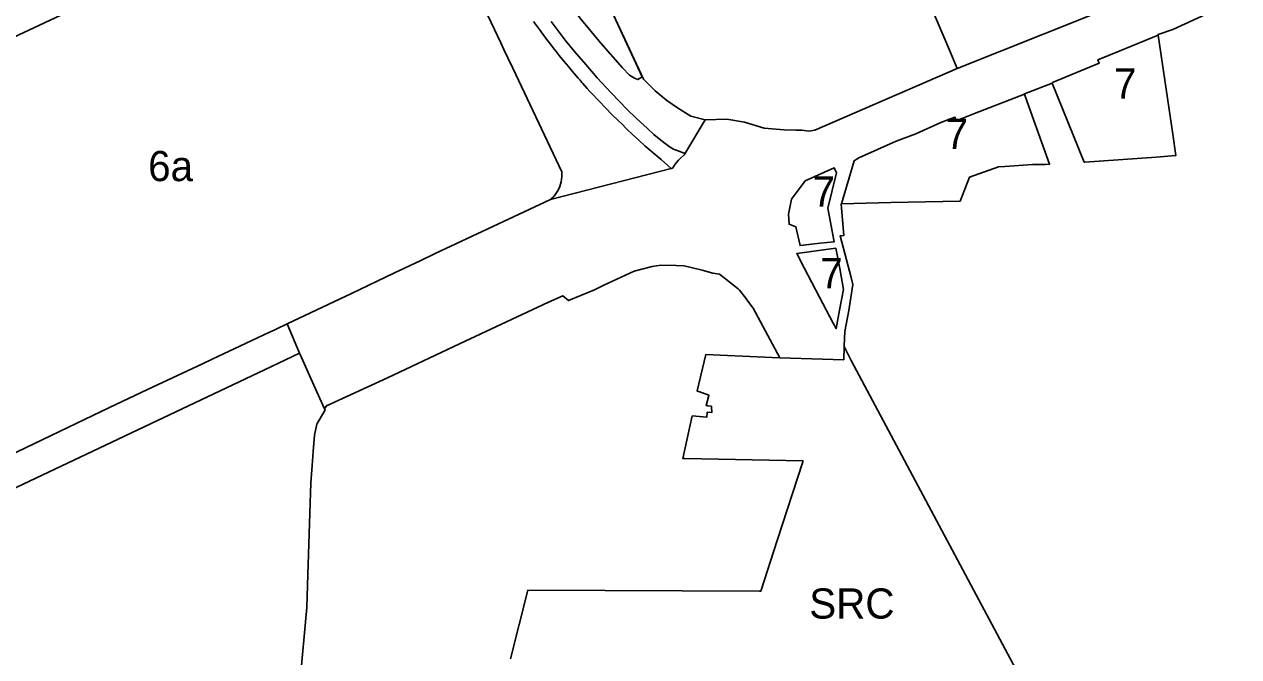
# Model space of a CAD drawing. Extents: x 598968 to 613553, y 4409678 to 4430833.
# Drawn here: x 606652.7 to 607135.3, y 4415642.7 to 4415894.2 of the extents above; entities that cross this region are included whole.
import ezdxf

# ---------------------------------------------------------------- set-up
doc = ezdxf.new("R2010")
doc.units = 0
for name, color, linetype in [('1', 7, 'Continuous'), ('Polígon industrial de Maó (naus i rafals) - ANNEX III D', 7, 'Continuous'), ('Sòl Rústic Comú', 7, 'Continuous'), ('ZONA 7. CONJUNTS AMB ORDENACIONS ESPECÍFIQUES', 7, 'Continuous')]:
    doc.layers.add(name, color=color, linetype=linetype)

msp = doc.modelspace()

# ---------------------------------------------------------------- linework, layer by layer
at = {"layer": '1'}
for points in [[(607110.2065, 4415911.3281), (607113.6664, 4415918.778), (607097.3761, 4415958.2595), (607092.0499, 4415970.4635), (607081.6516, 4415995.586), (607073.4465, 4416015.6662), (607067.4679, 4416030.4889), (607051.7237, 4416069.9827), (607045.5148, 4416075.7828), (607037.7337, 4416078.941), (607029.9818, 4416079.2197), (606961.158, 4416060.5288), (606944.4979, 4416055.9334), (606944.5388, 4416055.8389), (606966.1493, 4416005.9008), (606967.0993, 4416003.7062), (606967.5236, 4416002.7249), (606967.5503, 4416002.6632), (606967.5525, 4416002.6581), (606969.5631, 4416003.7024), (606987.0791, 4415962.388), (606988.5066, 4415959.0211), (607020.7361, 4415883.0016), (607023.4212, 4415876.6782)], [(607023.4212, 4415876.6782), (607020.7361, 4415883.0016), (606988.5066, 4415959.0211), (606879.7162, 4415913.4759), (606879.7081, 4415913.4723), (606881.9616, 4415908.6047), (606898.7379, 4415872.3678), (606903.4141, 4415867.7979), (606908.0976, 4415863.9135), (606912.2966, 4415860.954), (606917.6078, 4415857.6237), (606923.2977, 4415856.1838), (606931.8776, 4415856.454), (606938.8975, 4415855.3341), (606946.6975, 4415852.9143), (606954.7074, 4415852.2644), (606959.4073, 4415852.136), (606961.6873, 4415852.1346), (606964.5272, 4415851.7146), (606966.8572, 4415852.0547), (607023.4535, 4415876.5942), (607023.4564, 4415876.5954)], [(606879.7162, 4415913.4759), (606879.704, 4415913.5024), (606879.6721, 4415913.5716), (606861.9105, 4415952.1049), (606851.0275, 4415946.9928), (606850.4017, 4415946.6938), (606850.9751, 4415945.3178), (606850.9934, 4415945.2746), (606849.9158, 4415944.8253), (606849.7456, 4415945.2432), (606849.3731, 4415946.1081), (606844.3294, 4415943.843), (606848.1594, 4415935.4931), (606856.8294, 4415920.7034), (606864.0394, 4415909.5937), (606873.4693, 4415896.734), (606881.7564, 4415886.6869), (606890.4292, 4415876.9144), (606893.2592, 4415873.9645), (606895.2092, 4415872.7246), (606896.5125, 4415872.2034), (606898.2179, 4415873.3372), (606881.9616, 4415908.6047), (606879.7081, 4415913.4723)], [(606974.4872, 4415837.185), (606975.4372, 4415835.1799), (606972.0173, 4415821.0151), (606974.5973, 4415807.7553), (606968.9395, 4415807.1108), (606961.0214, 4415806.1979), (606959.2775, 4415813.675), (606956.5975, 4415814.6949), (606956.4375, 4415818.6749), (606957.5574, 4415824.7148), (606963.0573, 4415831.9048)], [(606959.6878, 4415803.0051), (606964.6121, 4415803.6897), (606967.4524, 4415804.0902), (606975.1473, 4415805.1753), (606976.8082, 4415797.1478), (606978.2573, 4415788.7256), (606976.6374, 4415780.5256), (606975.3374, 4415773.2157), (606974.0865, 4415775.342), (606968.6888, 4415785.6383), (606962.6008, 4415797.3928)]]:
    msp.add_lwpolyline(points, close=True, dxfattribs=at)
for points in [[(607110.2065, 4415911.3281), (607023.4212, 4415876.6782), (607023.4564, 4415876.5954), (607023.4535, 4415876.5942), (606966.8572, 4415852.0547), (606964.5272, 4415851.7146), (606961.6873, 4415852.1346), (606959.4073, 4415852.136), (606954.7074, 4415852.2644), (606946.6975, 4415852.9143), (606938.8975, 4415855.3341), (606931.8776, 4415856.454), (606923.2977, 4415856.1838), (606915.1697, 4415842.69), (606915.1771, 4415842.6293), (606915.1741, 4415842.5683), (606915.161, 4415842.5087), (606915.1379, 4415842.4521), (606915.1056, 4415842.4002), (606914.8341, 4415842.1952), (606913.5991, 4415841.1252), (606913.1391, 4415840.6752), (606912.6991, 4415840.1952), (606911.8491, 4415839.2102), (606911.3191, 4415838.5452), (606910.6491, 4415837.5802), (606910.2491, 4415836.9752), (606910.2115, 4415836.9278), (606910.1664, 4415836.8875), (606910.1151, 4415836.8554), (606910.0591, 4415836.8325), (606910, 4415836.8195), (606909.9396, 4415836.8167), (606909.8795, 4415836.8243), (606909.8217, 4415836.8419), (606909.7676, 4415836.8692), (606909.7191, 4415836.9052), (606861.7834, 4415824.5288), (606816.0039, 4415802.9982), (606810.014, 4415800.1781), (606799.7741, 4415795.358), (606782.6443, 4415787.0778), (606757.1148, 4415775.0313), (606762.0519, 4415763.4587), (606762.2916, 4415762.9236), (606766.5821, 4415753.3471), (606772.0121, 4415741.2268), (606772.7598, 4415742.4725), (606797.0245, 4415753.5978), (606825.6491, 4415767.1831), (606861.0587, 4415783.6535), (606866.6786, 4415786.2436), (606868.9786, 4415784.3437), (606879.3185, 4415788.6339), (606883.0254, 4415790.4856), (606895.0452, 4415796.0763), (606902.1614, 4415797.8929), (606905.6935, 4415798.36), (606911.7081, 4415798.2443), (606914.8738, 4415798.0977), (606922.1203, 4415796.3852), (606926.3794, 4415795.2954), (606929.0025, 4415794.8544), (606936.4078, 4415789.0251), (606936.5478, 4415788.9149), (606936.9156, 4415788.4419), (606939.3978, 4415785.25), (606939.8629, 4415784.6437), (606942.3855, 4415781.3556), (606953.001, 4415761.5216), (606978.3547, 4415760.7819), (606978.5443, 4415765.9033), (606978.5582, 4415766.2801), (606978.772, 4415772.0547), (606980.382, 4415780.3216), (606982.0173, 4415790.7178), (606981.2833, 4415793.5009), (606976.9045, 4415810.0408), (606978.34, 4415810.2038), (606977.2643, 4415822.6905), (606977.4772, 4415822.8352), (606982.5171, 4415839.9651), (606983.2521, 4415840.4751), (606984.3355, 4415841.139), (606999.1369, 4415847.7753), (607007.0216, 4415850.6642), (607016.9166, 4415855.1155), (607022.4703, 4415857.2932), (607023.0377, 4415855.8582), (607030.3232, 4415858.696), (607050.1839, 4415866.4321), (607050.1522, 4415866.5921), (607061.241, 4415870.7734), (607061.336, 4415871.0061), (607079.9257, 4415878.7064), (607079.3857, 4415880.0764), (607087.7556, 4415883.5065), (607103.334, 4415889.8897), (607103.2908, 4415890.1835), (607109.1117, 4415892.1339), (607135.3288, 4415904.394)], [(606862.0195, 4415895.3138), (606863.6095, 4415893.1839), (606867.5994, 4415887.9539), (606871.2894, 4415883.394), (606875.8144, 4415878.1791), (606880.3394, 4415872.9643), (606885.9243, 4415866.9095), (606892.3093, 4415860.2546), (606895.8489, 4415856.9186), (606900.2892, 4415852.7149), (606902.9302, 4415850.4137), (606906.3291, 4415847.595), (606909.0191, 4415845.6251), (606910.0091, 4415844.9851), (606910.6991, 4415844.6051), (606911.4091, 4415844.2652), (606912.1391, 4415843.9652), (606914.9391, 4415842.9552), (606914.9946, 4415842.9297), (606915.045, 4415842.8952), (606915.0889, 4415842.8526), (606915.1249, 4415842.8033), (606915.1521, 4415842.7485), (606915.1697, 4415842.69), (606923.2977, 4415856.1838), (606917.6078, 4415857.6237), (606912.2966, 4415860.954), (606908.0976, 4415863.9135), (606903.4141, 4415867.7979), (606898.7379, 4415872.3678), (606881.9616, 4415908.6047), (606898.2179, 4415873.3372), (606896.5125, 4415872.2034), (606895.2092, 4415872.7246), (606893.2592, 4415873.9645), (606890.4292, 4415876.9144), (606881.7564, 4415886.6869), (606873.4693, 4415896.734)], [(606834.3733, 4415903.0675), (606842.0432, 4415886.8177), (606843.3032, 4415884.1378), (606844.8332, 4415880.9279), (606846.7832, 4415876.7979), (606866.2433, 4415835.5488), (606866.3133, 4415834.5488), (606866.3033, 4415833.5488), (606866.2133, 4415832.5488), (606866.0433, 4415831.5688), (606865.8033, 4415830.5988), (606865.4733, 4415829.6488), (606865.0833, 4415828.7388), (606864.6133, 4415827.8588), (606864.0733, 4415827.0088), (606863.4733, 4415826.2188), (606862.8033, 4415825.4688), (606862.0833, 4415824.7788), (606861.7834, 4415824.5288), (606909.7191, 4415836.9052), (606905.7192, 4415840.4151), (606901.8646, 4415843.7155), (606899.3192, 4415845.8949), (606896.8793, 4415848.1349), (606894.4393, 4415850.3748), (606892.1943, 4415852.5397), (606889.9493, 4415854.7047), (606888.7693, 4415855.8446), (606886.2343, 4415858.3646), (606883.7853, 4415860.7991), (606880.9744, 4415863.7644), (606878.2394, 4415866.6343), (606877.4904, 4415867.4715), (606876.4144, 4415868.6743), (606874.5894, 4415870.7142), (606874.286, 4415871.0721), (606873.8027, 4415871.6367), (606873.3998, 4415872.1064), (606872.8034, 4415872.8065), (606872.0029, 4415873.7441), (606871.195, 4415874.6897), (606869.7877, 4415876.3403), (606868.8853, 4415877.3957), (606867.1067, 4415879.5771), (606865.2811, 4415881.8135), (606864.0464, 4415883.3186), (606862.8615, 4415884.8305), (606861.7515, 4415886.2823), (606860.6789, 4415887.6719), (606859.8359, 4415888.7669), (606857.3985, 4415892.0803), (606856.24, 4415893.6677), (606855.0483, 4415895.2995)], [(607135.3288, 4415904.394), (607109.1117, 4415892.1339), (607103.2908, 4415890.1835), (607103.334, 4415889.8897), (607109.1183, 4415850.547), (607110.311, 4415841.989), (607102.5335, 4415841.3937), (607074.1701, 4415839.4309), (607073.9482, 4415839.4155), (607061.241, 4415870.7734), (607050.1522, 4415866.5921), (607050.1839, 4415866.4321), (607051.3091, 4415863.3458), (607060.1386, 4415838.5694), (607058.5464, 4415838.4557), (607053.3154, 4415838.3829), (607042.3639, 4415837.6856), (607039.8898, 4415837.528), (607028.3865, 4415833.436), (607024.6062, 4415823.8833), (606997.0471, 4415823.2704), (606977.4772, 4415822.8352), (606977.2643, 4415822.6905), (606978.34, 4415810.2038), (606976.9045, 4415810.0408), (606981.2833, 4415793.5009), (606982.0173, 4415790.7178), (606980.382, 4415780.3216), (606978.772, 4415772.0547), (606978.5582, 4415766.2801), (606978.5443, 4415765.9033), (606979.1215, 4415764.7679), (606981.2844, 4415760.5129), (607013.1217, 4415700.7865), (607042.514, 4415645.6468), (607046.6787, 4415637.7541)], [(606641.9353, 4415885.9844), (606658.7351, 4415893.8947), (606667.185, 4415897.8748)], [(606855.0483, 4415895.2995), (606856.24, 4415893.6677), (606857.3985, 4415892.0803), (606859.8359, 4415888.7669), (606860.6789, 4415887.6719), (606861.7515, 4415886.2823), (606862.8615, 4415884.8305), (606864.0464, 4415883.3186), (606865.2811, 4415881.8135), (606867.1067, 4415879.5771), (606868.8853, 4415877.3957), (606869.7877, 4415876.3403), (606871.195, 4415874.6897), (606872.0029, 4415873.7441), (606872.8034, 4415872.8065), (606873.3998, 4415872.1064), (606873.8027, 4415871.6367), (606874.286, 4415871.0721), (606874.5894, 4415870.7142), (606876.4144, 4415868.6743), (606877.4904, 4415867.4715), (606878.2394, 4415866.6343), (606880.9744, 4415863.7644), (606883.7853, 4415860.7991), (606886.2343, 4415858.3646), (606888.7693, 4415855.8446), (606889.9493, 4415854.7047), (606892.1943, 4415852.5397), (606894.4393, 4415850.3748), (606896.8793, 4415848.1349), (606899.3192, 4415845.8949), (606901.8646, 4415843.7155), (606905.7192, 4415840.4151), (606909.7191, 4415836.9052), (606909.7676, 4415836.8692), (606909.8217, 4415836.8419), (606909.8795, 4415836.8243), (606909.9396, 4415836.8167), (606910, 4415836.8195), (606910.0591, 4415836.8325), (606910.1151, 4415836.8554), (606910.1664, 4415836.8875), (606910.2115, 4415836.9278), (606910.2491, 4415836.9752), (606910.6491, 4415837.5802), (606911.3191, 4415838.5452), (606911.8491, 4415839.2102), (606912.6991, 4415840.1952), (606913.1391, 4415840.6752), (606913.5991, 4415841.1252), (606914.8341, 4415842.1952), (606915.1056, 4415842.4002), (606915.1379, 4415842.4521), (606915.161, 4415842.5087), (606915.1741, 4415842.5683), (606915.1771, 4415842.6293), (606915.1697, 4415842.69), (606915.1521, 4415842.7485), (606915.1249, 4415842.8033), (606915.0889, 4415842.8526), (606915.045, 4415842.8952), (606914.9946, 4415842.9297), (606914.9391, 4415842.9552), (606912.1391, 4415843.9652), (606911.4091, 4415844.2652), (606910.6991, 4415844.6051), (606910.0091, 4415844.9851), (606909.0191, 4415845.6251), (606906.3291, 4415847.595), (606902.9302, 4415850.4137), (606900.2892, 4415852.7149), (606895.8489, 4415856.9186), (606892.3093, 4415860.2546), (606885.9243, 4415866.9095), (606880.3394, 4415872.9643), (606875.8144, 4415878.1791), (606871.2894, 4415883.394), (606867.5994, 4415887.9539), (606863.6095, 4415893.1839), (606862.0195, 4415895.3138)], [(606845.8381, 4415641.837), (606852.8284, 4415669.2195), (606944.8884, 4415668.7452), (606945.1201, 4415668.744), (606945.3563, 4415668.7428), (606951.9078, 4415688.9593), (606962.0493, 4415720.2545), (606962.1074, 4415720.4338), (606962.1655, 4415720.6123), (606915.0698, 4415721.547), (606914.7454, 4415721.5534), (606914.3865, 4415721.5605), (606918.1563, 4415738.4503), (606923.8962, 4415737.9405), (606924.0262, 4415739.9104), (606925.9461, 4415739.8305), (606925.8048, 4415742.0131), (606925.7974, 4415742.1266), (606925.7861, 4415742.3004), (606924.3153, 4415742.5087), (606924.1172, 4415742.5368), (606923.7112, 4415742.5943), (606923.6378, 4415742.6047), (606924.6995, 4415746.5603), (606924.7136, 4415746.6128), (606924.7361, 4415746.7004), (606920.6937, 4415748.1527), (606920.5227, 4415748.2141), (606920.2028, 4415748.329), (606920.0564, 4415748.3816), (606923.5046, 4415762.8636), (606923.5089, 4415762.8817), (606929.2628, 4415762.6156), (606952.7527, 4415761.5295), (606952.8302, 4415761.5266), (606953.001, 4415761.5216), (606942.3855, 4415781.3556), (606939.8629, 4415784.6437), (606939.3978, 4415785.25), (606936.9156, 4415788.4419), (606936.5478, 4415788.9149), (606936.4078, 4415789.0251), (606929.0025, 4415794.8544), (606926.3794, 4415795.2954), (606922.1203, 4415796.3852), (606914.8738, 4415798.0977), (606911.7081, 4415798.2443), (606905.6935, 4415798.36), (606902.1614, 4415797.8929), (606895.0452, 4415796.0763), (606883.0254, 4415790.4856), (606879.3185, 4415788.6339), (606868.9786, 4415784.3437), (606866.6786, 4415786.2436), (606861.0587, 4415783.6535), (606825.6491, 4415767.1831), (606797.0245, 4415753.5978), (606772.7598, 4415742.4725), (606772.0121, 4415741.2268), (606772.1862, 4415740.8382), (606771.5355, 4415739.7053), (606769.0602, 4415735.3956), (606768.9518, 4415735.2068), (606768.0535, 4415730.7411), (606767.5149, 4415724.2566), (606767.0619, 4415718.803), (606766.4812, 4415711.8132), (606765.3902, 4415675.3401), (606765.0003, 4415662.3065), (606764.4755, 4415656.6206), (606759.2538, 4415600.0541)], [(606523.4548, 4415650.3535), (606748.099, 4415756.8444), (606762.0519, 4415763.4587), (606757.1148, 4415775.0313), (606752.7273, 4415772.9611), (606752.2746, 4415772.7475), (606749.8647, 4415771.6074), (606727.3449, 4415760.9872), (606723.465, 4415759.1571), (606701.6552, 4415748.9069), (606686.4654, 4415741.7567), (606663.3057, 4415730.6265), (606633.156, 4415716.1761)]]:
    msp.add_lwpolyline(points, dxfattribs=at)
at = {"layer": 'Polígon industrial de Maó (naus i rafals) - ANNEX III D'}
for points in [[(606633.156, 4415716.1761), (606663.3057, 4415730.6265), (606686.4654, 4415741.7567), (606701.6552, 4415748.9069), (606723.465, 4415759.1571), (606727.3449, 4415760.9872), (606749.8647, 4415771.6074), (606752.2746, 4415772.7475), (606752.7273, 4415772.9611), (606757.1148, 4415775.0313), (606782.6443, 4415787.0778), (606799.7741, 4415795.358), (606810.014, 4415800.1781), (606816.0039, 4415802.9982), (606861.7834, 4415824.5288), (606862.0833, 4415824.7788), (606862.8033, 4415825.4688), (606863.4733, 4415826.2188), (606864.0733, 4415827.0088), (606864.6133, 4415827.8588), (606865.0833, 4415828.7388), (606865.4733, 4415829.6488), (606865.8033, 4415830.5988), (606866.0433, 4415831.5688), (606866.2133, 4415832.5488), (606866.3033, 4415833.5488), (606866.3133, 4415834.5488), (606866.2433, 4415835.5488), (606846.7832, 4415876.7979), (606844.8332, 4415880.9279), (606843.3032, 4415884.1378), (606842.0432, 4415886.8177), (606834.3733, 4415903.0675)], [(606667.185, 4415897.8748), (606658.7351, 4415893.8947), (606641.9353, 4415885.9844)]]:
    msp.add_lwpolyline(points, dxfattribs=at)
at = {"layer": 'Sòl Rústic Comú'}
for points in [[(606759.2538, 4415600.0541), (606764.4755, 4415656.6206), (606765.0003, 4415662.3065), (606765.3902, 4415675.3401), (606766.4812, 4415711.8132), (606767.0619, 4415718.803), (606767.5149, 4415724.2566), (606768.0535, 4415730.7411), (606768.9518, 4415735.2068), (606769.0602, 4415735.3956), (606771.5355, 4415739.7053), (606772.1862, 4415740.8382), (606772.0121, 4415741.2268), (606766.5821, 4415753.3471), (606762.2916, 4415762.9236), (606762.0519, 4415763.4587), (606748.099, 4415756.8444), (606523.4548, 4415650.3535)], [(607046.6787, 4415637.7541), (607042.514, 4415645.6468), (607013.1217, 4415700.7865), (606981.2844, 4415760.5129), (606979.1215, 4415764.7679), (606978.5443, 4415765.9033), (606978.3547, 4415760.7819), (606953.001, 4415761.5216), (606952.8302, 4415761.5266), (606952.7527, 4415761.5295), (606929.2628, 4415762.6156), (606923.5089, 4415762.8817), (606923.5046, 4415762.8636), (606920.0564, 4415748.3816), (606920.2028, 4415748.329), (606920.5227, 4415748.2141), (606920.6937, 4415748.1527), (606924.7361, 4415746.7004), (606924.7136, 4415746.6128), (606924.6995, 4415746.5603), (606923.6378, 4415742.6047), (606923.7112, 4415742.5943), (606924.1172, 4415742.5368), (606924.3153, 4415742.5087), (606925.7861, 4415742.3004), (606925.7974, 4415742.1266), (606925.8048, 4415742.0131), (606925.9461, 4415739.8305), (606924.0262, 4415739.9104), (606923.8962, 4415737.9405), (606918.1563, 4415738.4503), (606914.3865, 4415721.5605), (606914.7454, 4415721.5534), (606915.0698, 4415721.547), (606962.1655, 4415720.6123), (606962.1074, 4415720.4338), (606962.0493, 4415720.2545), (606951.9078, 4415688.9593), (606945.3563, 4415668.7428), (606945.1201, 4415668.744), (606944.8884, 4415668.7452), (606852.8284, 4415669.2195), (606845.8381, 4415641.837)]]:
    msp.add_lwpolyline(points, dxfattribs=at)
at = {"layer": 'ZONA 7. CONJUNTS AMB ORDENACIONS ESPECÍFIQUES'}
for points in [[(607061.241, 4415870.7734), (607073.9482, 4415839.4155), (607074.1701, 4415839.4309), (607102.5335, 4415841.3937), (607110.311, 4415841.989), (607109.1183, 4415850.547), (607103.334, 4415889.8897), (607087.7556, 4415883.5065), (607079.3857, 4415880.0764), (607079.9257, 4415878.7064), (607061.336, 4415871.0061)], [(606977.4772, 4415822.8352), (606997.0471, 4415823.2704), (607024.6062, 4415823.8833), (607028.3865, 4415833.436), (607039.8898, 4415837.528), (607042.3639, 4415837.6856), (607053.3154, 4415838.3829), (607058.5464, 4415838.4557), (607060.1386, 4415838.5694), (607051.3091, 4415863.3458), (607050.1839, 4415866.4321), (607030.3232, 4415858.696), (607023.0377, 4415855.8582), (607022.4703, 4415857.2932), (607016.9166, 4415855.1155), (607007.0216, 4415850.6642), (606999.1369, 4415847.7753), (606984.3355, 4415841.139), (606983.2521, 4415840.4751), (606982.5171, 4415839.9651)], [(606968.9395, 4415807.1108), (606974.5973, 4415807.7553), (606972.0173, 4415821.0151), (606975.4372, 4415835.1799), (606974.4872, 4415837.185), (606963.0573, 4415831.9048), (606957.5574, 4415824.7148), (606956.4375, 4415818.6749), (606956.5975, 4415814.6949), (606959.2775, 4415813.675), (606961.0214, 4415806.1979)], [(606976.6374, 4415780.5256), (606978.2573, 4415788.7256), (606976.8082, 4415797.1478), (606975.1473, 4415805.1753), (606967.4524, 4415804.0902), (606964.6121, 4415803.6897), (606959.6878, 4415803.0051), (606962.6008, 4415797.3928), (606968.6888, 4415785.6383), (606974.0865, 4415775.342), (606975.3374, 4415773.2157)]]:
    msp.add_lwpolyline(points, close=True, dxfattribs=at)

# ---------------------------------------------------------------- texts
at = {"layer": 'Polígon industrial de Maó (naus i rafals) - ANNEX III D'}
msp.add_text('6a', height=12, dxfattribs=at).set_placement((606701.8749, 4415831.8311))
at = {"layer": 'Sòl Rústic Comú'}
msp.add_text('SRC', height=12, dxfattribs=at).set_placement((606964.6395, 4415657.8567))
at = {"layer": 'ZONA 7. CONJUNTS AMB ORDENACIONS ESPECÍFIQUES'}
for p in [(607085.776, 4415864.6526), (607018.8079, 4415844.6337), (606965.9373, 4415821.6914), (606968.9726, 4415789.1955)]:
    msp.add_text('7', height=12, dxfattribs=at).set_placement(p)

doc.saveas('drawing.dxf')
